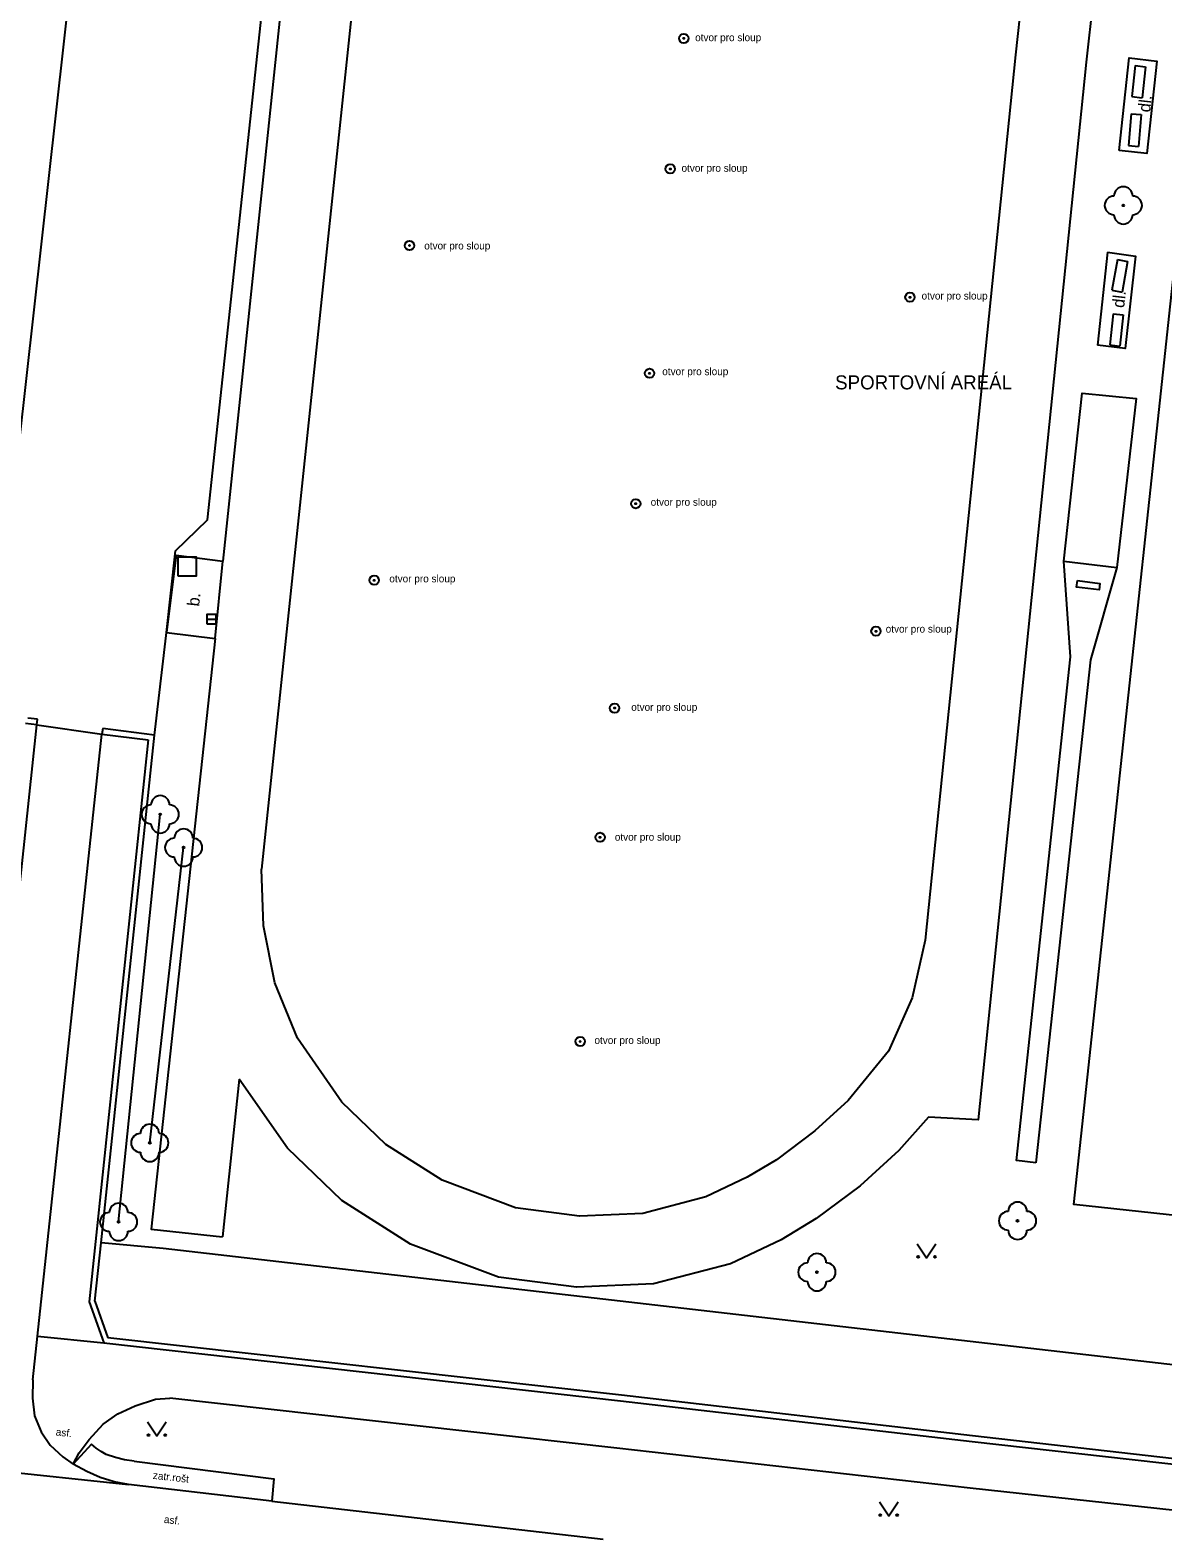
# Model space of a CAD drawing. Extents: x -595546 to -593986, y -1160845 to -1159202.
# Drawn here: x -594195.6 to -594134.9, y -1160344.4 to -1160263.7 of the extents above; entities that cross this region are included whole.
import ezdxf

# ---------------------------------------------------------------- set-up
doc = ezdxf.new("R2010")
doc.units = 0
for name, color, linetype in [('Level 22', 7, 'Continuous'), ('Level 25', 7, 'Continuous'), ('Level 26', 7, 'Continuous'), ('Level 27', 7, 'Continuous'), ('Level 36', 7, 'Continuous'), ('Specificka linie pasportu komunikaci', 7, 'Continuous'), ('TM - budovy zdene_ betonove - VP', 7, 'Continuous'), ('TM - chodniky - VP', 7, 'Continuous'), ('TM - komunikace - VP', 7, 'Continuous'), ('TM - lavicka', 7, 'Continuous'), ('TM - plot drateny_ kovovy - VP', 7, 'Continuous'), ('TM - plot zivy neuzavreny', 7, 'Continuous'), ('TM - podezdivka plotu - VP', 7, 'Continuous'), ('TM - pomocna konstrukcni linie', 7, 'Continuous'), ('TM - popis objektu', 7, 'Continuous'), ('TM - popis povrchu', 7, 'Continuous'), ('TM - poznamka', 7, 'Continuous'), ('TM - rozhrani ploch obecne - VP', 7, 'Continuous'), ('TM - vjezd na pozemek', 7, 'Continuous')]:
    doc.layers.add(name, color=color, linetype=linetype)

msp = doc.modelspace()

# ---------------------------------------------------------------- linework, layer by layer
at = {"layer": 'Level 22'}
for centre in [(-594137.05, -1160273.07), (-594188.6, -1160305.67), (-594187.35, -1160307.45), (-594189.16, -1160323.26), (-594190.83, -1160327.49), (-594142.71, -1160327.43), (-594153.45, -1160330.18)]:
    msp.add_circle(centre, 0.05, dxfattribs=at)
for centre, start, end in [((-594137.05, -1160272.57), 0, 180), ((-594137.55, -1160273.07), 90, 270), ((-594136.55, -1160273.07), 270, 90), ((-594137.05, -1160273.57), 180, 0), ((-594189.1, -1160305.67), 90, 270), ((-594188.6, -1160305.17), 0, 180), ((-594188.1, -1160305.67), 270, 90), ((-594188.6, -1160306.17), 180, 0), ((-594187.35, -1160306.95), 0, 180), ((-594187.85, -1160307.45), 90, 270), ((-594186.85, -1160307.45), 270, 90), ((-594187.35, -1160307.95), 180, 0), ((-594189.66, -1160323.26), 90, 270), ((-594189.16, -1160322.76), 0, 180), ((-594188.66, -1160323.26), 270, 90), ((-594189.16, -1160323.76), 180, 0), ((-594191.33, -1160327.49), 90, 270), ((-594190.83, -1160326.99), 0, 180), ((-594190.33, -1160327.49), 270, 90), ((-594143.21, -1160327.43), 90, 270), ((-594142.71, -1160326.93), 0, 180), ((-594142.21, -1160327.43), 270, 90), ((-594190.83, -1160327.99), 180, 0), ((-594142.71, -1160327.93), 180, 0), ((-594153.45, -1160329.68), 0, 180), ((-594153.95, -1160330.18), 90, 270), ((-594152.95, -1160330.18), 270, 90), ((-594153.45, -1160330.68), 180, 0)]:
    msp.add_arc(centre, 0.5, start, end, dxfattribs=at)
at = {"layer": 'Level 25'}
for centre, radius in [((-594160.58, -1160264.13), 0.25), ((-594160.58, -1160264.13), 0.0303), ((-594161.3, -1160271.12), 0.25), ((-594161.3, -1160271.12), 0.0303), ((-594175.26, -1160275.22), 0.25), ((-594175.26, -1160275.22), 0.0303), ((-594148.47, -1160277.99), 0.25), ((-594148.47, -1160277.99), 0.0303), ((-594162.41, -1160282.06), 0.25), ((-594162.41, -1160282.06), 0.0303), ((-594163.15, -1160289.04), 0.25), ((-594163.15, -1160289.04), 0.0303), ((-594177.15, -1160293.14), 0.25), ((-594177.15, -1160293.14), 0.0303), ((-594150.29, -1160295.87), 0.25), ((-594150.29, -1160295.87), 0.0303), ((-594164.28, -1160299.98), 0.25), ((-594164.28, -1160299.98), 0.0303), ((-594165.06, -1160306.9), 0.25), ((-594165.06, -1160306.9), 0.0303), ((-594166.12, -1160317.83), 0.25), ((-594166.12, -1160317.83), 0.0303)]:
    msp.add_circle(centre, radius, dxfattribs=at)
at = {"layer": 'Level 26'}
msp.add_lwpolyline([(-594187.66, -1160292.9), (-594186.66, -1160292.9), (-594186.66, -1160291.9), (-594187.66, -1160291.9)], close=True, dxfattribs=at)
at = {"layer": 'Level 27'}
msp.add_line((-594186.1, -1160295.22), (-594185.6, -1160295.22), dxfattribs=at)
msp.add_lwpolyline([(-594186.1, -1160295.47), (-594185.6, -1160295.47), (-594185.6, -1160294.97), (-594186.1, -1160294.97)], close=True, dxfattribs=at)
at = {"layer": 'Level 36'}
for points in [[(-594148.08, -1160328.66), (-594147.58, -1160329.41), (-594147.08, -1160328.66)], [(-594189.28, -1160338.2), (-594188.78, -1160338.95), (-594188.28, -1160338.2)], [(-594150.11, -1160342.48), (-594149.61, -1160343.23), (-594149.11, -1160342.48)]]:
    msp.add_lwpolyline(points, dxfattribs=at)
for centre in [(-594148.03, -1160329.36), (-594147.131, -1160329.36), (-594189.23, -1160338.9), (-594188.331, -1160338.9), (-594150.06, -1160343.18), (-594149.161, -1160343.18)]:
    msp.add_circle(centre, 0.05, dxfattribs=at)
at = {"layer": 'Specificka linie pasportu komunikaci'}
for points in [[(-594195.17, -1160333.61), (-594191.62, -1160333.97)], [(-594205.13, -1160339.98), (-594190.3, -1160341.54)]]:
    msp.add_lwpolyline(points, dxfattribs=at)
at = {"layer": 'TM - budovy zdene_ betonove - VP'}
msp.add_lwpolyline([(-594193.38, -1160260.9), (-594196.18, -1160285.86)], dxfattribs=at)
at = {"layer": 'TM - chodniky - VP'}
for points in [[(-594193.26, -1160340.46), (-594192.95, -1160339.85), (-594192.41, -1160339.13), (-594191.66, -1160338.32), (-594190.87, -1160337.77), (-594189.95, -1160337.33), (-594188.86, -1160336.98), (-594188.08, -1160336.92)], [(-594164.17, -1160339.61), (-594188.08, -1160336.92)], [(-594145.24, -1160341.75), (-594164.17, -1160339.61)], [(-594112.33, -1160345.33), (-594145.24, -1160341.75)]]:
    msp.add_lwpolyline(points, dxfattribs=at)
at = {"layer": 'TM - komunikace - VP'}
for points in [[(-594198.63, -1160333.1), (-594195.2, -1160300.87)], [(-594195.17, -1160333.61), (-594191.72, -1160301.37)], [(-594195.42, -1160335.94), (-594195.17, -1160333.61)], [(-594195.42, -1160335.94), (-594195.44, -1160336.92), (-594195.34, -1160337.87), (-594194.97, -1160338.72), (-594194.49, -1160339.44), (-594193.81, -1160340.06), (-594193.26, -1160340.46)], [(-594191.81, -1160341.17), (-594192.53, -1160340.85), (-594193.26, -1160340.46)], [(-594191.07, -1160341.4), (-594191.81, -1160341.17)], [(-594190.3, -1160341.54), (-594191.07, -1160341.4)], [(-594182.63, -1160342.44), (-594190.3, -1160341.54)], [(-594182.63, -1160342.44), (-594164.89, -1160344.48)]]:
    msp.add_lwpolyline(points, dxfattribs=at)
at = {"layer": 'TM - lavicka'}
for points in [[(-594136.41, -1160265.59), (-594136.59, -1160267.25)], [(-594136.41, -1160265.59), (-594135.87, -1160265.65)], [(-594135.87, -1160265.65), (-594136.05, -1160267.31)], [(-594136.59, -1160267.25), (-594136.05, -1160267.31)], [(-594136.63, -1160268.17), (-594136.78, -1160269.87)], [(-594136.63, -1160268.17), (-594136.09, -1160268.21)], [(-594136.09, -1160268.21), (-594136.24, -1160269.91)], [(-594136.78, -1160269.87), (-594136.24, -1160269.91)], [(-594137.37, -1160275.97), (-594137.66, -1160277.61)], [(-594137.37, -1160275.97), (-594136.83, -1160276.07)], [(-594136.83, -1160276.07), (-594137.12, -1160277.71)], [(-594137.66, -1160277.61), (-594137.12, -1160277.71)], [(-594137.59, -1160278.87), (-594137.77, -1160280.54)], [(-594137.59, -1160278.87), (-594137.05, -1160278.93)], [(-594137.05, -1160278.93), (-594137.23, -1160280.6)], [(-594137.77, -1160280.54), (-594137.23, -1160280.6)]]:
    msp.add_lwpolyline(points, dxfattribs=at)
at = {"layer": 'TM - plot drateny_ kovovy - VP'}
for points in [[(-594187.78, -1160291.57), (-594186.08, -1160289.9), (-594181.49, -1160247.12)], [(-594188.91, -1160301.43), (-594188.28, -1160296.09)], [(-594195.17, -1160300.57), (-594195.69, -1160300.52)], [(-594195.2, -1160300.87), (-594195.17, -1160300.57)], [(-594191.68, -1160301.07), (-594191.72, -1160301.37)], [(-594188.91, -1160301.43), (-594191.68, -1160301.07)], [(-594192.1, -1160331.73), (-594191.77, -1160328.61), (-594188.91, -1160301.43)], [(-594113.66, -1160337.53), (-594188.45, -1160328.92)], [(-594192.1, -1160331.73), (-594191.4, -1160333.69)], [(-594163.92, -1160336.76), (-594191.4, -1160333.69)], [(-594145.12, -1160338.94), (-594163.92, -1160336.76)], [(-594111.43, -1160342.78), (-594145.12, -1160338.94)]]:
    msp.add_lwpolyline(points, dxfattribs=at)
at = {"layer": 'TM - plot zivy neuzavreny'}
for points in [[(-594190.83, -1160327.49), (-594188.6, -1160305.67)], [(-594189.16, -1160323.26), (-594187.35, -1160307.45)]]:
    msp.add_lwpolyline(points, dxfattribs=at)
at = {"layer": 'TM - podezdivka plotu - VP'}
for points in [[(-594195.2, -1160300.87), (-594195.82, -1160300.81)], [(-594189.24, -1160301.69), (-594192.41, -1160331.77)], [(-594191.72, -1160301.37), (-594189.24, -1160301.69)], [(-594192.41, -1160331.77), (-594191.62, -1160333.97)], [(-594191.62, -1160333.97), (-594163.96, -1160337.06)], [(-594163.96, -1160337.06), (-594145.15, -1160339.24)], [(-594145.15, -1160339.24), (-594111.99, -1160342.98)]]:
    msp.add_lwpolyline(points, dxfattribs=at)
at = {"layer": 'TM - pomocna konstrukcni linie'}
msp.add_lwpolyline([(-594188.45, -1160328.92), (-594191.77, -1160328.61)], dxfattribs=at)
at = {"layer": 'TM - rozhrani ploch obecne - VP'}
for points in [[(-594177.33, -1160216.59), (-594185.25, -1160292.12)], [(-594132.2, -1160256.64), (-594109.39, -1160259.16), (-594116.8, -1160329.04), (-594139.7, -1160326.55), (-594132.33, -1160257.88)], [(-594139.24, -1160257.07), (-594138.93, -1160258.68), (-594138.73, -1160260.33), (-594138.67, -1160262.03), (-594139.04, -1160265.41), (-594144.82, -1160322.03), (-594147.48, -1160321.88), (-594149.07, -1160323.67), (-594151.14, -1160325.55), (-594153.49, -1160327.31), (-594155.37, -1160328.45), (-594158.08, -1160329.74), (-594162.2, -1160330.81), (-594166.32, -1160330.99), (-594170.5, -1160330.45), (-594175.21, -1160328.68), (-594178.89, -1160326.35), (-594181.79, -1160323.55), (-594184.38, -1160319.84)], [(-594177.84, -1160257.93), (-594183.19, -1160308.61)], [(-594142.97, -1160257.79), (-594142.69, -1160259.27), (-594142.52, -1160260.63), (-594142.48, -1160261.89), (-594142.82, -1160265.01), (-594147.66, -1160312.41)], [(-594137.28, -1160270.14), (-594136.73, -1160265.17), (-594135.25, -1160265.35), (-594135.8, -1160270.3), (-594137.28, -1160270.14)], [(-594137.89, -1160275.58), (-594138.43, -1160280.55)], [(-594137.89, -1160275.58), (-594136.4, -1160275.79), (-594136.95, -1160280.74), (-594138.43, -1160280.55)], [(-594140.23, -1160292.12), (-594139.25, -1160283.13), (-594136.37, -1160283.41), (-594137.39, -1160292.45)], [(-594187.75, -1160291.8), (-594188.26, -1160295.93)], [(-594187.75, -1160291.8), (-594185.25, -1160292.12)], [(-594185.67, -1160296.26), (-594185.25, -1160292.12)], [(-594141.74, -1160324.32), (-594142.76, -1160324.2), (-594139.88, -1160297.24), (-594140.23, -1160292.12)], [(-594140.23, -1160292.12), (-594137.39, -1160292.45)], [(-594137.39, -1160292.45), (-594138.8, -1160297.39), (-594141.74, -1160324.32)], [(-594139.51, -1160293.16), (-594138.31, -1160293.31), (-594138.35, -1160293.66), (-594139.55, -1160293.51), (-594139.51, -1160293.16)], [(-594185.67, -1160296.26), (-594189.08, -1160327.88), (-594185.27, -1160328.28)], [(-594188.26, -1160295.93), (-594185.67, -1160296.26)], [(-594147.66, -1160312.41), (-594148.36, -1160315.5), (-594149.62, -1160318.35), (-594151.78, -1160320.99), (-594153.56, -1160322.62), (-594155.62, -1160324.16), (-594157.18, -1160325.1), (-594159.39, -1160326.15), (-594162.77, -1160327.03), (-594166.16, -1160327.18), (-594169.58, -1160326.74), (-594173.51, -1160325.26), (-594176.53, -1160323.35), (-594178.88, -1160321.07), (-594181.26, -1160317.66), (-594182.47, -1160314.69), (-594183.08, -1160311.63), (-594183.19, -1160308.61)], [(-594184.38, -1160319.84), (-594185.27, -1160328.28)], [(-594192.28, -1160339.39), (-594193.26, -1160340.46)], [(-594191.49, -1160339.94), (-594191.77, -1160339.78), (-594192.03, -1160339.6), (-594192.28, -1160339.39)], [(-594190, -1160340.29), (-594190.51, -1160340.22), (-594191, -1160340.1), (-594191.49, -1160339.94)], [(-594190, -1160340.29), (-594182.53, -1160341.24), (-594182.63, -1160342.44)]]:
    msp.add_lwpolyline(points, dxfattribs=at)
at = {"layer": 'TM - vjezd na pozemek'}
for points in [[(-594188.28, -1160296.09), (-594188.26, -1160295.93), (-594187.78, -1160291.57)], [(-594195.2, -1160300.87), (-594191.72, -1160301.37)]]:
    msp.add_lwpolyline(points, dxfattribs=at)

# ---------------------------------------------------------------- texts
at = {"layer": 'TM - popis objektu'}
msp.add_text('SPORTOVNÍ AREÁL', height=0.75, dxfattribs=at).set_placement((-594152.48, -1160282.92))
at = {"layer": 'TM - popis povrchu'}
for s, height, rotation, p in [('dl.', 0.65, 83.65981, (-594135.62, -1160268.11)), ('dl.', 0.65, 83.65981, (-594137.01, -1160278.58)), ('b.', 0.65, 84, (-594186.52, -1160294.56)), ('asf.', 0.4, 353.57596, (-594194.21, -1160338.92)), ('asf.', 0.4, 353.57596, (-594188.42, -1160343.6))]:
    msp.add_text(s, height=height, rotation=rotation, dxfattribs=at).set_placement(p)
at = {"layer": 'TM - poznamka'}
for p in [(-594159.97, -1160264.28), (-594160.7, -1160271.27), (-594174.47, -1160275.43), (-594147.85, -1160278.11), (-594161.73, -1160282.16), (-594162.35, -1160289.15), (-594176.34, -1160293.25), (-594149.77, -1160295.94), (-594163.39, -1160300.13), (-594164.27, -1160307.08), (-594165.36, -1160317.96)]:
    msp.add_text('otvor pro sloup', height=0.4, dxfattribs=at).set_placement(p)
msp.add_text('zatr.rošt', height=0.4, rotation=353.57596, dxfattribs=at).set_placement((-594189.01, -1160341.24))

doc.saveas('drawing.dxf')
